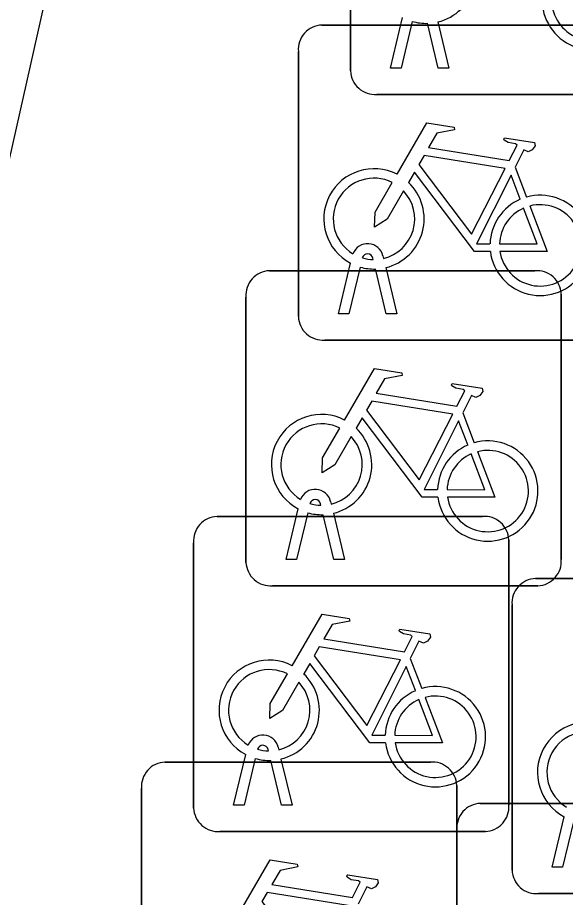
# Model space of a CAD drawing. Extents: x 160676 to 161153, y 383244 to 383713.
# Drawn here: x 161143.224 to 161144.96, y 383525.355 to 383528.145 of the extents above; entities that cross this region are included whole.
import ezdxf

# ---------------------------------------------------------------- set-up
doc = ezdxf.new("R2010")
doc.units = 0
for name, color, linetype in [('IMGEO_Fietsenrek', 7, 'Continuous'), ('IMGEO_Fietspad_gesloten', 7, 'Continuous'), ('IMGEO_Rijbaan_lokaal_gesloten', 7, 'Continuous')]:
    doc.layers.add(name, color=color, linetype=linetype)

msp = doc.modelspace()

# ---------------------------------------------------------------- linework, layer by layer
at = {"layer": 'IMGEO_Fietsenrek'}
for p, q in [((161144.2785, 383527.9759), (161144.2785, 383528.8168)), ((161144.2785, 383528.8168), (161144.2785, 383527.9759)), ((161144.4055, 383527.9853), (161144.4438, 383528.1453)), ((161144.1879, 383528.1215), (161145.0288, 383528.1215)), ((161145.0288, 383528.1215), (161144.1879, 383528.1215)), ((161144.4742, 383528.1331), (161144.4389, 383527.9853)), ((161144.557, 383527.9853), (161144.5231, 383528.127)), ((161144.5554, 383528.1313), (161144.5904, 383527.9853)), ((161144.1135, 383527.1969), (161144.1135, 383528.0378)), ((161144.1135, 383528.0378), (161144.1135, 383527.1969)), ((161144.4389, 383527.9853), (161144.4055, 383527.9853)), ((161144.5904, 383527.9853), (161144.557, 383527.9853)), ((161145.2031, 383527.9015), (161144.3622, 383527.9015)), ((161144.3622, 383527.9015), (161145.2031, 383527.9015)), ((161144.8002, 383527.6712), (161144.8365, 383527.576)), ((161144.2405, 383527.2063), (161144.2788, 383527.3663)), ((161144.3509, 383527.3779), (161144.3499, 383527.3822)), ((161144.3816, 383527.3894), (161144.3834, 383527.3815)), ((161144.0219, 383527.3425), (161144.8628, 383527.3425)), ((161144.8628, 383527.3425), (161144.0219, 383527.3425)), ((161144.3092, 383527.3541), (161144.2739, 383527.2063)), ((161144.392, 383527.2063), (161144.3581, 383527.348)), ((161144.3904, 383527.3523), (161144.4254, 383527.2063)), ((161143.9475, 383526.4179), (161143.9475, 383527.2588)), ((161143.9475, 383527.2588), (161143.9475, 383526.4179)), ((161144.9465, 383527.2681), (161144.9465, 383526.4272)), ((161144.9465, 383526.4272), (161144.9465, 383527.2681)), ((161144.2739, 383527.2063), (161144.2405, 383527.2063)), ((161144.4254, 383527.2063), (161144.392, 383527.2063)), ((161145.0381, 383527.1225), (161144.1972, 383527.1225)), ((161144.1972, 383527.1225), (161145.0381, 383527.1225)), ((161144.6342, 383526.8922), (161144.6705, 383526.797)), ((161144.2156, 383526.6104), (161144.2174, 383526.6025)), ((161144.0745, 383526.4273), (161144.1128, 383526.5873)), ((161144.1849, 383526.5989), (161144.1839, 383526.6032)), ((161143.8559, 383526.5635), (161144.6968, 383526.5635)), ((161144.6968, 383526.5635), (161143.8559, 383526.5635)), ((161144.1432, 383526.5751), (161144.1079, 383526.4273)), ((161144.226, 383526.4273), (161144.1921, 383526.569)), ((161144.2244, 383526.5733), (161144.2594, 383526.4273)), ((161143.7815, 383525.6389), (161143.7815, 383526.4798)), ((161143.7815, 383526.4798), (161143.7815, 383525.6389)), ((161144.7805, 383526.4891), (161144.7805, 383525.6482)), ((161144.7805, 383525.6482), (161144.7805, 383526.4891)), ((161144.1079, 383526.4273), (161144.0745, 383526.4273)), ((161144.2594, 383526.4273), (161144.226, 383526.4273)), ((161144.8649, 383526.3665), (161145.7058, 383526.3665)), ((161145.7058, 383526.3665), (161144.8649, 383526.3665)), ((161144.8721, 383526.3435), (161144.0312, 383526.3435)), ((161144.0312, 383526.3435), (161144.8721, 383526.3435)), ((161144.7905, 383525.4419), (161144.7905, 383526.2828)), ((161144.7905, 383526.2828), (161144.7905, 383525.4419)), ((161144.4682, 383526.1132), (161144.5045, 383526.018)), ((161144.0496, 383525.8314), (161144.0514, 383525.8235)), ((161143.9085, 383525.6483), (161143.9468, 383525.8083)), ((161144.0189, 383525.8199), (161144.0179, 383525.8242)), ((161143.6909, 383525.7845), (161144.5318, 383525.7845)), ((161144.5318, 383525.7845), (161143.6909, 383525.7845)), ((161143.9772, 383525.7961), (161143.9419, 383525.6483)), ((161144.06, 383525.6483), (161144.0261, 383525.79)), ((161144.0584, 383525.7943), (161144.0934, 383525.6483)), ((161143.6165, 383524.8599), (161143.6165, 383525.7008)), ((161143.6165, 383525.7008), (161143.6165, 383524.8599)), ((161144.6155, 383525.7101), (161144.6155, 383524.8692)), ((161144.6155, 383524.8692), (161144.6155, 383525.7101)), ((161143.9419, 383525.6483), (161143.9085, 383525.6483)), ((161144.0934, 383525.6483), (161144.06, 383525.6483)), ((161144.6899, 383525.6535), (161145.5308, 383525.6535)), ((161145.5308, 383525.6535), (161144.6899, 383525.6535)), ((161144.9175, 383525.4513), (161144.9558, 383525.6113)), ((161144.9862, 383525.5991), (161144.9509, 383525.4513)), ((161144.7061, 383525.5645), (161143.8652, 383525.5645)), ((161143.8652, 383525.5645), (161144.7061, 383525.5645)), ((161144.6155, 383524.7289), (161144.6155, 383525.5698)), ((161144.6155, 383525.5698), (161144.6155, 383524.7289)), ((161144.9509, 383525.4513), (161144.9175, 383525.4513)), ((161145.7151, 383525.3675), (161144.8742, 383525.3675)), ((161144.8742, 383525.3675), (161145.7151, 383525.3675))]:
    msp.add_line(p, q, dxfattribs=at)
for points in [[(161144.4261, 383527.6482), (161144.5208, 383527.8117), (161144.607, 383527.7979), (161144.6087, 383527.7892), (161144.5526, 383527.7783), (161144.5264, 383527.733), (161144.7816, 383527.6922)], [(161144.7816, 383527.6922), (161144.8066, 383527.741), (161144.8015, 383527.745), (161144.7783, 383527.7487), (161144.7656, 383527.7562), (161144.7646, 383527.7593), (161144.7668, 383527.7639), (161144.8616, 383527.7488), (161144.8639, 383527.7385), (161144.8545, 383527.7261), (161144.8421, 383527.7197), (161144.8276, 383527.7259), (161144.8002, 383527.6712)], [(161144.7687, 383527.667), (161144.5119, 383527.708), (161144.4952, 383527.6792), (161144.6622, 383527.4589), (161144.7687, 383527.667)], [(161144.7218, 383527.4035), (161144.6721, 383527.4036), (161144.4814, 383527.6553), (161144.4624, 383527.6225)], [(161144.8167, 383527.569), (161144.7874, 383527.6458), (161144.678, 383527.4277), (161144.7207, 383527.4276)], [(161144.4468, 383527.5957), (161144.3952, 383527.5065), (161144.3553, 383527.4805), (161144.3565, 383527.528), (161144.411, 383527.6222)], [(161144.7507, 383527.4275), (161144.8706, 383527.4273), (161144.8274, 383527.5409)], [(161144.8472, 383527.5478), (161144.9022, 383527.4032), (161144.7521, 383527.4035)], [(161144.2601, 383526.8692), (161144.3548, 383527.0327), (161144.441, 383527.0189), (161144.4427, 383527.0102), (161144.3866, 383526.9993), (161144.3604, 383526.954), (161144.6156, 383526.9132)], [(161144.6156, 383526.9132), (161144.6406, 383526.962), (161144.6355, 383526.966), (161144.6123, 383526.9697), (161144.5996, 383526.9772), (161144.5986, 383526.9803), (161144.6008, 383526.9849), (161144.6956, 383526.9698), (161144.6979, 383526.9595), (161144.6885, 383526.9471), (161144.6761, 383526.9407), (161144.6616, 383526.9469), (161144.6342, 383526.8922)], [(161144.6027, 383526.888), (161144.3459, 383526.929), (161144.3292, 383526.9002), (161144.4962, 383526.6799), (161144.6027, 383526.888)], [(161144.5558, 383526.6245), (161144.5061, 383526.6246), (161144.3154, 383526.8763), (161144.2964, 383526.8435)], [(161144.6507, 383526.79), (161144.6214, 383526.8668), (161144.512, 383526.6487), (161144.5547, 383526.6486)], [(161144.2808, 383526.8167), (161144.2292, 383526.7275), (161144.1893, 383526.7015), (161144.1905, 383526.749), (161144.245, 383526.8432)], [(161144.5847, 383526.6485), (161144.7046, 383526.6483), (161144.6614, 383526.7619)], [(161144.6812, 383526.7688), (161144.7362, 383526.6242), (161144.5861, 383526.6245)], [(161144.0941, 383526.0902), (161144.1888, 383526.2537), (161144.275, 383526.2399), (161144.2767, 383526.2312), (161144.2206, 383526.2203), (161144.1944, 383526.175), (161144.4496, 383526.1342)], [(161144.4496, 383526.1342), (161144.4746, 383526.183), (161144.4695, 383526.187), (161144.4463, 383526.1907), (161144.4336, 383526.1982), (161144.4326, 383526.2013), (161144.4348, 383526.2059), (161144.5296, 383526.1908), (161144.5319, 383526.1805), (161144.5225, 383526.1681), (161144.5101, 383526.1617), (161144.4956, 383526.1679), (161144.4682, 383526.1132)], [(161144.4367, 383526.109), (161144.1799, 383526.15), (161144.1632, 383526.1212), (161144.3302, 383525.9009), (161144.4367, 383526.109)], [(161144.3898, 383525.8455), (161144.3401, 383525.8456), (161144.1494, 383526.0973), (161144.1304, 383526.0645)], [(161144.4847, 383526.011), (161144.4554, 383526.0878), (161144.346, 383525.8697), (161144.3887, 383525.8696)], [(161144.1148, 383526.0377), (161144.0632, 383525.9485), (161144.0233, 383525.9225), (161144.0245, 383525.97), (161144.079, 383526.0642)], [(161144.4187, 383525.8695), (161144.5386, 383525.8693), (161144.4954, 383525.9829)], [(161144.5152, 383525.9898), (161144.5702, 383525.8452), (161144.4201, 383525.8455)], [(161143.9291, 383525.3112), (161144.0238, 383525.4747), (161144.11, 383525.4609), (161144.1117, 383525.4522), (161144.0556, 383525.4413), (161144.0294, 383525.396), (161144.2846, 383525.3552)], [(161144.2846, 383525.3552), (161144.3096, 383525.404), (161144.3045, 383525.408), (161144.2813, 383525.4117), (161144.2686, 383525.4192), (161144.2676, 383525.4223), (161144.2698, 383525.4269), (161144.3646, 383525.4118), (161144.3669, 383525.4015), (161144.3575, 383525.3891), (161144.3451, 383525.3827), (161144.3306, 383525.3889), (161144.3032, 383525.3342)], [(161144.2717, 383525.33), (161144.0149, 383525.371), (161143.9982, 383525.3422), (161144.1652, 383525.1219), (161144.2717, 383525.33)]]:
    msp.add_lwpolyline(points, dxfattribs=at)
for centre, radius, start, end in [((161144.5181, 383528.2859), 0.159, 283.5766, 46.6042), ((161145.0447, 383528.2019), 0.159, 187.0065, 105.7708), ((161145.0447, 383528.2019), 0.129, 188.6715, 104.5883), ((161144.1912, 383528.0436), 0.0779, 92.4484, 184.2845), ((161144.1912, 383528.0436), 0.0779, 92.4484, 184.2845), ((161144.5181, 383528.2859), 0.159, 253.9967, 271.7867), ((161144.3564, 383527.9792), 0.0779, 182.4484, 274.2845), ((161144.3564, 383527.9792), 0.0779, 182.4484, 274.2845), ((161144.3531, 383527.5069), 0.159, 62.6766, 242.1369), ((161144.3531, 383527.5069), 0.129, 63.3192, 238.903), ((161144.3531, 383527.5069), 0.159, 283.5766, 46.6042), ((161144.3531, 383527.5069), 0.129, 283.6043, 43.4302), ((161144.8797, 383527.4229), 0.159, 113.3408, 178.3217), ((161144.8797, 383527.4229), 0.159, 187.0065, 105.7708), ((161144.8797, 383527.4229), 0.129, 113.923, 177.9556), ((161144.8797, 383527.4229), 0.129, 188.6715, 104.5883), ((161144.3329, 383527.3783), 0.0499, 12.8025, 158.6934), ((161144.3329, 383527.3783), 0.0174, 12.8025, 163.4502), ((161144.3531, 383527.5069), 0.129, 253.415, 269.0204), ((161144.0252, 383527.2646), 0.0779, 92.4484, 184.2845), ((161144.0252, 383527.2646), 0.0779, 92.4484, 184.2845), ((161144.3531, 383527.5069), 0.159, 253.9967, 271.7867), ((161144.8686, 383527.2648), 0.0779, 2.4484, 94.2845), ((161144.8686, 383527.2648), 0.0779, 2.4484, 94.2845), ((161144.1914, 383527.2002), 0.0779, 182.4484, 274.2845), ((161144.1914, 383527.2002), 0.0779, 182.4484, 274.2845), ((161144.1871, 383526.7279), 0.159, 62.6766, 242.1369), ((161144.1871, 383526.7279), 0.129, 63.3192, 238.903), ((161144.1871, 383526.7279), 0.159, 283.5766, 46.6042), ((161144.1871, 383526.7279), 0.129, 283.6043, 43.4302), ((161144.7137, 383526.6439), 0.159, 113.3408, 178.3217), ((161144.7137, 383526.6439), 0.159, 187.0065, 105.7708), ((161144.7137, 383526.6439), 0.129, 113.923, 177.9556), ((161144.7137, 383526.6439), 0.129, 188.6715, 104.5883), ((161144.1669, 383526.5993), 0.0499, 12.8025, 158.6934), ((161144.1669, 383526.5993), 0.0174, 12.8025, 163.4502), ((161144.1871, 383526.7279), 0.129, 253.415, 269.0204), ((161143.8592, 383526.4856), 0.0779, 92.4484, 184.2845), ((161143.8592, 383526.4856), 0.0779, 92.4484, 184.2845), ((161144.1871, 383526.7279), 0.159, 253.9967, 271.7867), ((161144.7026, 383526.4858), 0.0779, 2.4484, 94.2845), ((161144.7026, 383526.4858), 0.0779, 2.4484, 94.2845), ((161144.0254, 383526.4212), 0.0779, 182.4484, 274.2845), ((161144.0254, 383526.4212), 0.0779, 182.4484, 274.2845), ((161144.8688, 383526.4214), 0.0779, 272.4484, 4.2845), ((161144.8688, 383526.4214), 0.0779, 272.4484, 4.2845), ((161144.8682, 383526.2886), 0.0779, 92.4484, 184.2845), ((161144.8682, 383526.2886), 0.0779, 92.4484, 184.2845), ((161144.0211, 383525.9489), 0.159, 62.6766, 242.1369), ((161144.0211, 383525.9489), 0.129, 63.3192, 238.903), ((161144.0211, 383525.9489), 0.159, 283.5766, 46.6042), ((161144.0211, 383525.9489), 0.129, 283.6043, 43.4302), ((161144.5477, 383525.8649), 0.159, 113.3408, 178.3217), ((161144.5477, 383525.8649), 0.159, 187.0065, 105.7708), ((161144.5477, 383525.8649), 0.129, 113.923, 177.9556), ((161144.5477, 383525.8649), 0.129, 188.6715, 104.5883), ((161145.0301, 383525.7519), 0.159, 62.6766, 242.1369), ((161144.0009, 383525.8203), 0.0499, 12.8025, 158.6934), ((161145.0301, 383525.7519), 0.129, 63.3192, 238.903), ((161144.0009, 383525.8203), 0.0174, 12.8025, 163.4502), ((161144.0211, 383525.9489), 0.129, 253.415, 269.0204), ((161143.6942, 383525.7066), 0.0779, 92.4484, 184.2845), ((161143.6942, 383525.7066), 0.0779, 92.4484, 184.2845), ((161144.0211, 383525.9489), 0.159, 253.9967, 271.7867), ((161144.5376, 383525.7068), 0.0779, 2.4484, 94.2845), ((161144.5376, 383525.7068), 0.0779, 2.4484, 94.2845), ((161143.8594, 383525.6422), 0.0779, 182.4484, 274.2845), ((161143.8594, 383525.6422), 0.0779, 182.4484, 274.2845), ((161144.6932, 383525.5756), 0.0779, 92.4484, 184.2845), ((161144.6932, 383525.5756), 0.0779, 92.4484, 184.2845), ((161144.7028, 383525.6424), 0.0779, 272.4484, 4.2845), ((161144.7028, 383525.6424), 0.0779, 272.4484, 4.2845), ((161144.8684, 383525.4452), 0.0779, 182.4484, 274.2845), ((161144.8684, 383525.4452), 0.0779, 182.4484, 274.2845)]:
    msp.add_arc(centre, radius, start, end, dxfattribs=at)
at = {"layer": 'IMGEO_Fietspad_gesloten'}
msp.add_lwpolyline([(161144.787, 383534.78), (161144.681, 383534.308), (161141.546, 383520.345)], dxfattribs=at)
at = {"layer": 'IMGEO_Rijbaan_lokaal_gesloten'}
msp.add_arc((161059.014, 383544.7677), 89.1916, 341.966262, 350.32879, dxfattribs=at)

doc.saveas('drawing.dxf')
